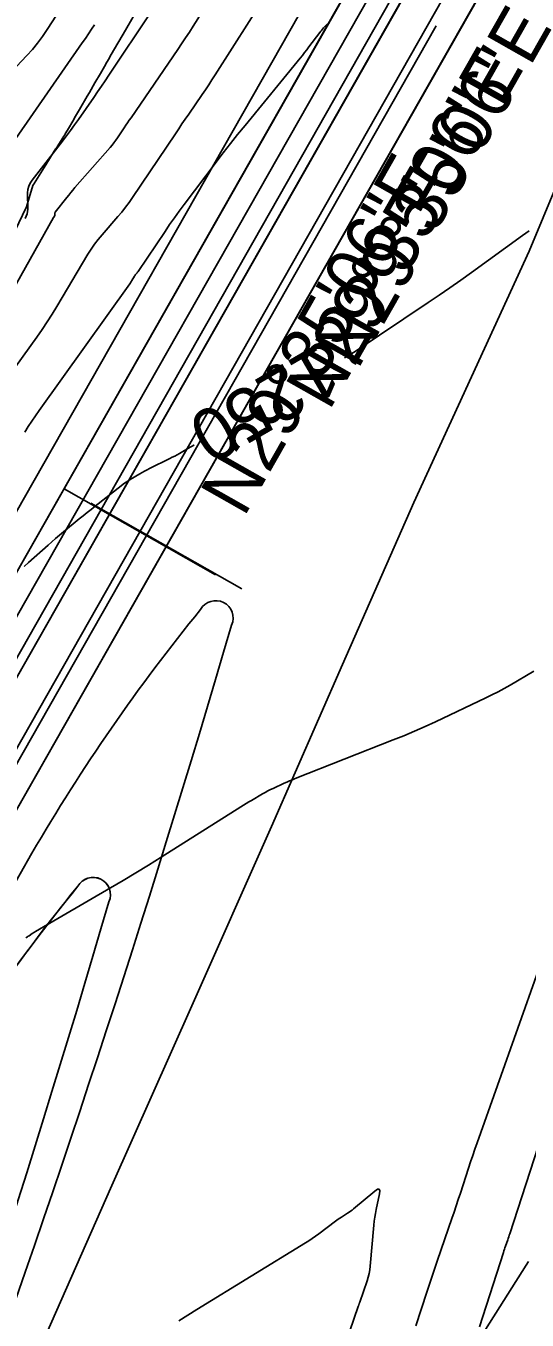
# Model space of a CAD drawing. Extents: x 658976 to 668726, y 639543 to 647196.
# Drawn here: x 662475.3 to 662532.9, y 643354.6 to 643503.7 of the extents above; entities that cross this region are included whole.
import ezdxf

# ---------------------------------------------------------------- set-up
doc = ezdxf.new("R2010")
doc.units = 0
for name, color, linetype in [('Ex_Contour Labels', 7, 'Continuous'), ('Ex_Major Contours', 7, 'Continuous'), ('Ex_Minor Contours', 7, 'Continuous'), ('R_Ramp 15 Degree_Min Ls', 7, 'Continuous'), ('R_Ramp 20 Degree Des Ls', 7, 'Continuous'), ('R_Ramp 20 Degree Des Ls Annot', 7, 'Continuous'), ('R_Ramp 20 Degree Existing Ramp', 7, 'Continuous'), ('R_Ramp 20 Degree_Min Ls', 7, 'Continuous')]:
    doc.layers.add(name, color=color, linetype=linetype)

msp = doc.modelspace()

# ---------------------------------------------------------------- linework, layer by layer
at = {"layer": 'Ex_Major Contours'}
for points in [[(662474.09, 643490.7), (662481.73, 643501.7), (662482.09, 643502.22), (662482.44, 643502.74), (662482.8, 643503.27), (662483.15, 643503.79)], [(662533.12, 643480.04), (662532.37, 643479.51), (662526.49, 643475.26), (662525.26, 643474.37), (662524.02, 643473.5), (662522.77, 643472.65), (662521.52, 643471.8), (662513.11, 643466.16), (662512.92, 643466.03), (662512.72, 643465.91), (662512.53, 643465.79), (662512.33, 643465.67), (662511.91, 643465.41)], [(662494.6, 643455.39), (662494.56, 643455.37), (662494.36, 643455.25), (662494.16, 643455.13), (662492.91, 643454.42), (662492.64, 643454.27), (662492.36, 643454.12), (662492.08, 643453.97), (662491.8, 643453.83), (662489.46, 643452.68), (662489.18, 643452.53), (662488.9, 643452.38), (662488.62, 643452.23), (662488.34, 643452.06), (662487.24, 643451.4), (662486.97, 643451.22), (662486.71, 643451.05), (662486.45, 643450.86), (662486.19, 643450.67), (662483.21, 643448.33), (662482.75, 643447.97), (662482.29, 643447.61), (662481.84, 643447.24), (662481.38, 643446.87), (662479.57, 643445.39), (662479.12, 643445.01), (662478.67, 643444.63), (662478.23, 643444.25), (662477.79, 643443.86), (662475.54, 643441.86), (662475.03, 643441.39)], [(662527.41, 643353.83), (662530.17, 643362.39), (662530.23, 643362.57), (662530.29, 643362.75), (662530.35, 643362.93), (662530.41, 643363.11), (662530.66, 643363.82), (662530.72, 643364), (662530.78, 643364.18), (662530.84, 643364.36), (662530.9, 643364.54), (662534.62, 643375.99)], [(662533.05, 643361.35), (662532.77, 643360.91), (662528.12, 643353.51)]]:
    msp.add_lwpolyline(points, dxfattribs=at)
at = {"layer": 'Ex_Minor Contours'}
for points in [[(662504.85, 643510.33), (662497.01, 643498.02), (662496.64, 643497.45), (662496.27, 643496.88), (662495.89, 643496.31), (662495.51, 643495.75), (662493.97, 643493.5), (662493.58, 643492.93), (662493.2, 643492.37), (662492.82, 643491.8), (662492.44, 643491.24), (662487.52, 643483.89), (662487.12, 643483.32), (662486.71, 643482.77), (662486.28, 643482.22), (662485.84, 643481.69), (662484.01, 643479.6), (662483.57, 643479.06), (662483.15, 643478.51), (662482.76, 643477.94), (662482.39, 643477.36), (662478.82, 643471.34), (662478.27, 643470.44), (662477.71, 643469.56), (662477.12, 643468.68), (662476.52, 643467.82), (662474.07, 643464.39)], [(662470.16, 643466.83), (662478.44, 643481.59), (662478.46, 643481.61), (662478.47, 643481.63), (662478.48, 643481.66), (662478.5, 643481.68), (662478.55, 643481.77), (662478.57, 643481.8), (662478.58, 643481.82), (662478.58, 643481.85), (662478.58, 643481.87), (662478.58, 643482.05), (662478.58, 643482.09), (662478.59, 643482.12), (662478.61, 643482.16), (662478.63, 643482.19), (662479.95, 643483.88), (662480.18, 643484.17), (662480.42, 643484.46), (662480.65, 643484.74), (662480.89, 643485.03), (662484.94, 643489.67), (662485.16, 643489.94), (662485.38, 643490.21), (662485.58, 643490.49), (662485.78, 643490.78), (662486.56, 643491.93), (662486.75, 643492.22), (662486.94, 643492.51), (662487.14, 643492.8), (662487.34, 643493.09), (662492.71, 643500.94), (662493.16, 643501.61), (662493.61, 643502.28), (662494.05, 643502.95), (662494.49, 643503.63), (662496.22, 643506.34)], [(662472.39, 643497.1), (662475.35, 643500.25), (662475.99, 643500.96), (662476.59, 643501.69), (662477.15, 643502.45), (662477.68, 643503.24), (662479.75, 643506.44)], [(662489.67, 643505.29), (662484.8, 643497.98), (662484.37, 643497.34), (662483.94, 643496.7), (662483.5, 643496.06), (662483.06, 643495.42), (662481.3, 643492.88), (662480.85, 643492.25), (662480.39, 643491.62), (662479.93, 643491), (662479.46, 643490.39), (662475.95, 643485.89), (662475.73, 643485.56), (662475.57, 643485.2), (662475.48, 643484.83), (662475.45, 643484.43), (662475.46, 643482.56), (662475.44, 643482.27), (662475.39, 643482), (662475.29, 643481.73), (662475.16, 643481.48)], [(662475.11, 643456.87), (662475.51, 643457.51), (662475.92, 643458.14), (662476.34, 643458.76), (662476.77, 643459.38), (662487.2, 643473.96), (662487.26, 643474.05), (662487.32, 643474.15), (662487.38, 643474.24), (662487.44, 643474.34), (662487.73, 643474.82), (662487.76, 643474.87), (662487.79, 643474.92), (662487.83, 643474.96), (662487.87, 643475.01), (662488.02, 643475.19), (662488.06, 643475.23), (662488.1, 643475.28), (662488.13, 643475.33), (662488.17, 643475.38), (662491.25, 643479.99), (662491.78, 643480.77), (662492.33, 643481.54), (662492.88, 643482.31), (662493.44, 643483.07), (662497.14, 643487.98), (662497.95, 643489.05), (662498.77, 643490.1), (662499.6, 643491.15), (662500.45, 643492.19), (662506.79, 643499.95), (662507.05, 643500.26), (662507.3, 643500.58), (662507.55, 643500.9), (662507.8, 643501.23), (662509.07, 643502.91), (662509.17, 643503.04), (662509.27, 643503.17), (662509.38, 643503.3), (662509.49, 643503.42), (662509.95, 643503.91)], [(662533.68, 643429.34), (662530.93, 643427.74), (662530.24, 643427.35), (662529.55, 643426.97), (662528.84, 643426.61), (662528.13, 643426.26), (662522.36, 643423.52), (662521.16, 643422.96), (662519.95, 643422.42), (662518.72, 643421.9), (662517.49, 643421.41), (662506.22, 643416.96), (662505.9, 643416.83), (662505.58, 643416.7), (662505.27, 643416.56), (662504.95, 643416.42), (662503.69, 643415.84), (662503.38, 643415.69), (662503.07, 643415.54), (662502.77, 643415.37), (662502.47, 643415.2), (662501.2, 643414.45), (662500.89, 643414.27), (662500.58, 643414.08), (662500.27, 643413.9), (662499.97, 643413.7), (662490.79, 643407.91), (662489.35, 643407.01), (662487.9, 643406.12), (662486.44, 643405.24), (662484.97, 643404.38), (662476.34, 643399.34), (662476.24, 643399.28), (662476.15, 643399.22), (662476.06, 643399.17), (662475.97, 643399.11), (662475.61, 643398.86), (662475.52, 643398.8), (662475.43, 643398.74), (662475.34, 643398.69), (662475.25, 643398.63)], [(662520.1, 643353.93), (662521.36, 643357.82), (662521.66, 643358.74), (662521.96, 643359.67), (662522.27, 643360.59), (662522.59, 643361.5), (662524.25, 643366.3), (662524.5, 643367.03), (662524.74, 643367.75), (662524.98, 643368.48), (662525.22, 643369.2), (662526.16, 643372.11), (662526.4, 643372.83), (662526.64, 643373.56), (662526.89, 643374.28), (662527.14, 643375), (662534.16, 643394.81)], [(662509.01, 643343.13), (662513.48, 643356.16), (662513.5, 643356.21), (662513.51, 643356.25), (662513.52, 643356.29), (662513.54, 643356.33), (662513.59, 643356.5), (662513.61, 643356.55), (662513.62, 643356.59), (662513.63, 643356.63), (662513.65, 643356.67), (662514.49, 643359.1), (662514.62, 643359.52), (662514.72, 643359.95), (662514.8, 643360.38), (662514.85, 643360.82), (662515.27, 643365.52), (662515.32, 643365.97), (662515.38, 643366.43), (662515.45, 643366.89), (662515.54, 643367.34), (662515.91, 643369.15), (662515.95, 643369.5), (662515.87, 643369.68), (662515.69, 643369.66), (662515.39, 643369.46), (662512.92, 643367.39), (662512.76, 643367.26), (662512.59, 643367.13), (662512.42, 643367.01), (662512.24, 643366.9), (662511.53, 643366.46), (662511.35, 643366.35), (662511.18, 643366.23), (662511.01, 643366.11), (662510.84, 643365.98), (662508.95, 643364.54), (662508.57, 643364.27), (662508.19, 643364), (662507.8, 643363.74), (662507.41, 643363.49), (662494.91, 643355.8), (662492.84, 643354.49)]]:
    msp.add_lwpolyline(points, dxfattribs=at)
at = {"layer": 'R_Ramp 15 Degree_Min Ls'}
for p, q in [((662432.26, 643366.93), (662529.69, 643538.54)), ((662437.48, 643363.97), (662534.91, 643535.58)), ((662444, 643360.27), (662541.43, 643531.87))]:
    msp.add_line(p, q, dxfattribs=at)
msp.add_lwpolyline([(662482.71, 643448.69), (662500.1, 643438.82)], dxfattribs=at)
for centre, radius, start, end in [((662482.97, 643403.59), 2, 336.1234, 150.4151), ((662649.95, 643267.32), 217.5, 140.8724, 150.9565), ((660965.98, 643845.41), 1582, 336.19579, 343.75192)]:
    msp.add_arc(centre, radius, start, end, dxfattribs=at)
at = {"layer": 'R_Ramp 20 Degree Des Ls'}
for p, q in [((662448.95, 643403.35), (662551.24, 643583.52)), ((662437.45, 643370.93), (662556.46, 643580.56)), ((662450.49, 643363.53), (662475.94, 643408.36))]:
    msp.add_line(p, q, dxfattribs=at)
msp.add_lwpolyline([(662427.51, 643238.77), (662430.75, 643246), (662435.83, 643257.73), (662440.92, 643269.46), (662446, 643281.2), (662451.09, 643292.93), (662458.73, 643310.27), (662466.37, 643327.6), (662475.76, 643348.86), (662485.15, 643370.11), (662494.32, 643390.79), (662503.49, 643411.46), (662511.68, 643430.12), (662519.87, 643448.78), (662526.5, 643463.23), (662533.13, 643477.7), (662541, 643496.65), (662548.93, 643514.35), (662556.85, 643532.04), (662564.5, 643549.36), (662572.15, 643566.67), (662577.91, 643579.87), (662581.37, 643587.65)], dxfattribs=at)
for centre, radius, start, end in [((662664.06, 643299.19), 217.5, 140.8723, 149.8718), ((662497.08, 643435.46), 2, 336.1234, 150.4151), ((660980.08, 643877.26), 1582, 336.19664, 343.75289)]:
    msp.add_arc(centre, radius, start, end, dxfattribs=at)
at = {"layer": 'R_Ramp 20 Degree Des Ls Annot'}
msp.add_line((662443.97, 643367.23), (662562.98, 643576.86), dxfattribs=at)
msp.add_lwpolyline([(662479.65, 643450.32), (662497.04, 643440.45)], dxfattribs=at)
at = {"layer": 'R_Ramp 20 Degree Existing Ramp'}
for p, q in [((662423.29, 643351.12), (662529.68, 643538.53)), ((662428.5, 643348.16), (662534.9, 643535.57)), ((662435.03, 643344.45), (662541.42, 643531.86))]:
    msp.add_line(p, q, dxfattribs=at)
msp.add_lwpolyline([(662482.71, 643448.7), (662500.1, 643438.83)], dxfattribs=at)
for centre, radius, start, end in [((662482.97, 643403.58), 2, 336.1234, 150.4151), ((662649.95, 643267.31), 217.5, 140.8722, 149.8716), ((660965.98, 643845.41), 1582, 336.19578, 343.75192)]:
    msp.add_arc(centre, radius, start, end, dxfattribs=at)
at = {"layer": 'R_Ramp 20 Degree_Min Ls'}
for p, q in [((662418.3, 643332.43), (662517.2, 643506.62)), ((662423.52, 643329.46), (662522.42, 643503.66))]:
    msp.add_line(p, q, dxfattribs=at)
for points in [[(662475.76, 643348.86), (662485.15, 643370.11), (662494.32, 643390.79), (662503.49, 643411.46), (662511.68, 643430.12), (662519.87, 643448.78), (662526.5, 643463.23), (662533.13, 643477.7), (662541, 643496.65), (662548.93, 643514.35), (662556.85, 643532.04), (662564.5, 643549.36), (662572.15, 643566.67), (662577.91, 643579.87), (662581.37, 643587.65)], [(662473.98, 643480.02), (662475.3, 643482.81), (662476.06, 643485.27), (662476.13, 643485.38), (662476.16, 643485.43), (662476.2, 643485.5), (662477.36, 643487.36), (662478.71, 643489.53), (662478.75, 643489.59), (662478.85, 643489.75), (662479.63, 643490.97), (662479.63, 643490.97), (662479.72, 643491.12), (662479.76, 643491.18), (662479.78, 643491.22), (662480.04, 643491.65), (662480.16, 643491.86), (662480.63, 643492.69), (662480.96, 643493.27), (662481.4, 643494.03), (662482.3, 643495.56), (662482.55, 643496), (662483.19, 643497.09), (662483.82, 643498.17), (662484.44, 643499.25), (662484.44, 643499.25), (662484.45, 643499.28), (662484.76, 643499.8), (662485.07, 643500.35), (662485.07, 643500.35), (662486.69, 643503.18), (662487.58, 643504.71)]]:
    msp.add_lwpolyline(points, dxfattribs=at)

# ---------------------------------------------------------------- texts
at = {"layer": 'Ex_Contour Labels'}
msp.add_text('1250', height=6, rotation=210.0842, dxfattribs=at).set_placement((662508.96, 643467.17))
at = {"layer": 'R_Ramp 15 Degree_Min Ls'}
msp.add_text('N29%%d35\'06"E', height=6, rotation=60.4151, dxfattribs=at).set_placement((662510.12, 643459.21))
at = {"layer": 'R_Ramp 20 Degree Des Ls Annot'}
msp.add_text('N29%%d35\'06"E', height=6, rotation=60.4151, dxfattribs=at).set_placement((662500.32, 643446.96))
at = {"layer": 'R_Ramp 20 Degree Existing Ramp'}
msp.add_text('N29%%d35\'06"E', height=6, rotation=60.4151, dxfattribs=at).set_placement((662513.4, 643463.95))

doc.saveas('drawing.dxf')
